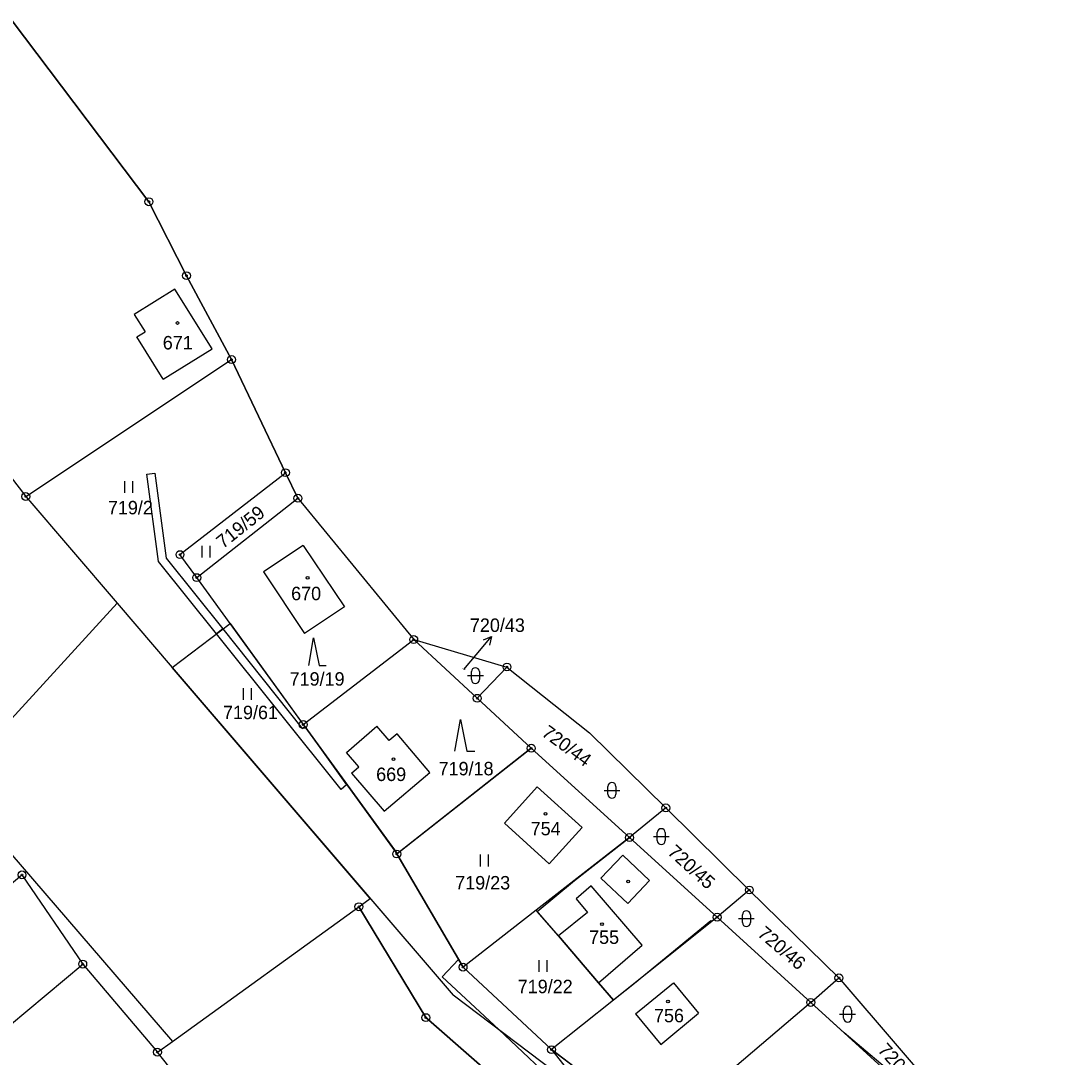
# Model space of a CAD drawing. Extents: x -439246 to -433691, y -1130252 to -1121148.
# Drawn here: x -436645.4 to -436514.5, y -1125802.9 to -1125671.7 of the extents above; entities that cross this region are included whole.
import ezdxf

# ---------------------------------------------------------------- set-up
doc = ezdxf.new("R2010")
doc.units = 0
for name, color, linetype in [('Vrstva 1', 7, 'Continuous'), ('Vrstva 16', 7, 'Continuous'), ('Vrstva 18', 7, 'Continuous'), ('Vrstva 19', 7, 'Continuous'), ('Vrstva 24', 7, 'Continuous'), ('Vrstva 25', 7, 'Continuous'), ('Vrstva 3', 7, 'Continuous'), ('Vrstva 30', 7, 'Continuous'), ('Vrstva 37', 7, 'Continuous'), ('Vrstva 4', 7, 'Continuous'), ('Vrstva 52', 7, 'Continuous')]:
    doc.layers.add(name, color=color, linetype=linetype)

msp = doc.modelspace()

# ---------------------------------------------------------------- linework, layer by layer
at = {"layer": 'Vrstva 1'}
for p, q in [((-436610.32, -1125732.16), (-436595.67, -1125750.04)), ((-436618.91, -1125747.99), (-436609.65, -1125760.8)), ((-436609.65, -1125760.8), (-436595.67, -1125750.04)), ((-436609.65, -1125760.8), (-436597.82, -1125777.17)), ((-436597.82, -1125777.17), (-436580.8, -1125763.79)), ((-436568.37, -1125775.1), (-436580.17, -1125784.28)), ((-436589.43, -1125791.49), (-436597.82, -1125777.17)), ((-436580.17, -1125784.28), (-436589.43, -1125791.49)), ((-436557.28, -1125785.18), (-436570.4, -1125795.66)), ((-436578.24, -1125801.93), (-436589.43, -1125791.49)), ((-436572.29, -1125793.46), (-436570.4, -1125795.66)), ((-436570.4, -1125795.66), (-436578.24, -1125801.93)), ((-436545.44, -1125795.95), (-436564.59, -1125812.25)), ((-436623.12, -1125808.44), (-436628.1, -1125802.25)), ((-436564.59, -1125812.25), (-436578.24, -1125801.93))]:
    msp.add_line(p, q, dxfattribs=at)
for points in [[(-436646.49, -1125671.73), (-436629.17, -1125694.64)], [(-436629.17, -1125694.64), (-436624.42, -1125703.99)], [(-436624.42, -1125703.99), (-436618.72, -1125714.61)], [(-436625.88, -1125705.68), (-436631.02, -1125708.89)], [(-436621.17, -1125713.24), (-436625.88, -1125705.68)], [(-436631.02, -1125708.89), (-436629.64, -1125711.09)], [(-436630.7, -1125711.75), (-436629.64, -1125711.09)], [(-436627.37, -1125717.1), (-436630.7, -1125711.75)], [(-436627.37, -1125717.1), (-436621.17, -1125713.24)], [(-436644.75, -1125731.93), (-436618.72, -1125714.61)], [(-436618.72, -1125714.61), (-436611.9, -1125728.92)], [(-436652.3, -1125722.19), (-436644.75, -1125731.93)], [(-436625.24, -1125739.29), (-436611.9, -1125728.92)], [(-436611.9, -1125728.92), (-436610.32, -1125732.16)], [(-436644.75, -1125731.93), (-436633.18, -1125745.44)], [(-436623.12, -1125742.2), (-436610.32, -1125732.16)], [(-436623.12, -1125742.2), (-436625.24, -1125739.29)], [(-436609.64, -1125738.12), (-436614.67, -1125741.48)], [(-436609.64, -1125738.12), (-436604.44, -1125745.9)], [(-436614.67, -1125741.48), (-436609.47, -1125749.26)], [(-436618.91, -1125747.99), (-436623.12, -1125742.2)], [(-436633.18, -1125745.44), (-436648.84, -1125762.52)], [(-436633.18, -1125745.44), (-436626.22, -1125753.57)], [(-436604.44, -1125745.9), (-436609.47, -1125749.26)], [(-436626.22, -1125753.57), (-436618.91, -1125747.99)], [(-436595.67, -1125750.04), (-436583.87, -1125753.51)], [(-436595.67, -1125750.04), (-436587.63, -1125757.47)], [(-436626.22, -1125753.57), (-436590.69, -1125795.04)], [(-436587.63, -1125757.47), (-436583.87, -1125753.51)], [(-436583.87, -1125753.51), (-436573.42, -1125761.85), (-436563.77, -1125771.34)], [(-436587.63, -1125757.47), (-436580.8, -1125763.79)], [(-436604.17, -1125764.32), (-436600.32, -1125760.99)], [(-436598.77, -1125762.82), (-436600.32, -1125760.99)], [(-436597.78, -1125761.98), (-436598.77, -1125762.82)], [(-436593.63, -1125766.85), (-436597.78, -1125761.98)], [(-436580.8, -1125763.79), (-436568.37, -1125775.1)], [(-436602.61, -1125766.15), (-436604.17, -1125764.32)], [(-436603.53, -1125766.93), (-436602.61, -1125766.15)], [(-436599.42, -1125771.77), (-436593.63, -1125766.85)], [(-436603.53, -1125766.93), (-436599.42, -1125771.77)], [(-436580.03, -1125768.68), (-436584.2, -1125773.27)], [(-436574.37, -1125773.83), (-436580.03, -1125768.68)], [(-436651.23, -1125771.85), (-436626.2, -1125800.88)], [(-436563.77, -1125771.34), (-436568.37, -1125775.1)], [(-436563.77, -1125771.34), (-436553.21, -1125781.73)], [(-436578.54, -1125778.42), (-436584.2, -1125773.27)], [(-436574.37, -1125773.83), (-436578.54, -1125778.42)], [(-436568.37, -1125775.1), (-436557.28, -1125785.18)], [(-436680.2, -1125809.12), (-436645.23, -1125779.81)], [(-436645.23, -1125779.81), (-436637.55, -1125791.1)], [(-436553.21, -1125781.73), (-436557.28, -1125785.18)], [(-436553.21, -1125781.73), (-436541.87, -1125792.85)], [(-436626.2, -1125800.88), (-436602.6, -1125783.85)], [(-436602.6, -1125783.85), (-436594.14, -1125797.88)], [(-436577.37, -1125787.54), (-436580.17, -1125784.28)], [(-436557.28, -1125785.18), (-436545.44, -1125795.95)], [(-436577.37, -1125787.54), (-436572.29, -1125793.46)], [(-436674.68, -1125822.17), (-436637.55, -1125791.1)], [(-436637.55, -1125791.1), (-436628.1, -1125802.25)], [(-436545.44, -1125795.95), (-436541.87, -1125792.85)], [(-436541.87, -1125792.85), (-436519.47, -1125818.94)], [(-436567.6, -1125797.41), (-436562.81, -1125793.47)], [(-436562.81, -1125793.47), (-436559.63, -1125797.33)], [(-436536.26, -1125836.19), (-436590.69, -1125795.04)], [(-436545.44, -1125795.95), (-436533.61, -1125806.71)], [(-436594.14, -1125797.88), (-436557.12, -1125830.28)], [(-436567.6, -1125797.41), (-436564.42, -1125801.27)], [(-436564.42, -1125801.27), (-436559.63, -1125797.33)], [(-436628.1, -1125802.25), (-436626.2, -1125800.88)]]:
    msp.add_lwpolyline(points, dxfattribs=at)
at = {"layer": 'Vrstva 16'}
msp.add_line((-436587.75, -1125751.95), (-436585.83, -1125749.65), dxfattribs=at)
for points in [[(-436586.85, -1125750.09), (-436585.83, -1125749.65), (-436586.09, -1125750.73)], [(-436589.33, -1125753.84), (-436587.75, -1125751.95)]]:
    msp.add_lwpolyline(points, dxfattribs=at)
at = {"layer": 'Vrstva 24'}
for centre, radius in [((-436629.17, -1125694.64), 0.5), ((-436629.17, -1125694.64), 0.1), ((-436624.42, -1125703.99), 0.5), ((-436624.42, -1125703.99), 0.1), ((-436618.72, -1125714.61), 0.5), ((-436618.72, -1125714.61), 0.1), ((-436611.9, -1125728.92), 0.5), ((-436611.9, -1125728.92), 0.1), ((-436644.75, -1125731.93), 0.5), ((-436644.75, -1125731.93), 0.1), ((-436610.32, -1125732.16), 0.5), ((-436610.32, -1125732.16), 0.1), ((-436625.24, -1125739.29), 0.5), ((-436625.24, -1125739.29), 0.1), ((-436623.12, -1125742.2), 0.5), ((-436623.12, -1125742.2), 0.1), ((-436595.67, -1125750.04), 0.5), ((-436595.67, -1125750.04), 0.1), ((-436583.87, -1125753.51), 0.5), ((-436583.87, -1125753.51), 0.1), ((-436587.63, -1125757.47), 0.5), ((-436587.63, -1125757.47), 0.1), ((-436609.65, -1125760.8), 0.5), ((-436609.65, -1125760.8), 0.1), ((-436580.8, -1125763.79), 0.5), ((-436580.8, -1125763.79), 0.1), ((-436563.77, -1125771.34), 0.5), ((-436563.77, -1125771.34), 0.1), ((-436568.37, -1125775.1), 0.5), ((-436568.37, -1125775.1), 0.1), ((-436597.82, -1125777.17), 0.5), ((-436597.82, -1125777.17), 0.1), ((-436645.23, -1125779.81), 0.5), ((-436645.23, -1125779.81), 0.1), ((-436553.21, -1125781.73), 0.5), ((-436553.21, -1125781.73), 0.1), ((-436602.6, -1125783.85), 0.5), ((-436602.6, -1125783.85), 0.1), ((-436557.28, -1125785.18), 0.5), ((-436557.28, -1125785.18), 0.1), ((-436637.55, -1125791.1), 0.5), ((-436637.55, -1125791.1), 0.1), ((-436589.43, -1125791.49), 0.5), ((-436589.43, -1125791.49), 0.1), ((-436541.87, -1125792.85), 0.5), ((-436541.87, -1125792.85), 0.1), ((-436545.44, -1125795.95), 0.5), ((-436545.44, -1125795.95), 0.1), ((-436594.14, -1125797.88), 0.5), ((-436594.14, -1125797.88), 0.1), ((-436628.1, -1125802.25), 0.5), ((-436628.1, -1125802.25), 0.1), ((-436578.24, -1125801.93), 0.5), ((-436578.24, -1125801.93), 0.1)]:
    msp.add_circle(centre, radius, dxfattribs=at)
at = {"layer": 'Vrstva 25'}
for p, q in [((-436632.21, -1125731.49), (-436632.21, -1125729.99)), ((-436631.21, -1125731.49), (-436631.21, -1125729.99)), ((-436622.44, -1125739.66), (-436622.44, -1125738.16)), ((-436621.44, -1125739.66), (-436621.44, -1125738.16)), ((-436588.86, -1125754.6), (-436586.86, -1125754.6)), ((-436588.36, -1125755.1), (-436588.36, -1125754.1)), ((-436587.36, -1125754.1), (-436587.36, -1125755.1)), ((-436617.19, -1125757.67), (-436617.19, -1125756.17)), ((-436616.19, -1125757.67), (-436616.19, -1125756.17)), ((-436571.59, -1125769.12), (-436569.59, -1125769.12)), ((-436571.09, -1125769.62), (-436571.09, -1125768.62)), ((-436570.09, -1125768.62), (-436570.09, -1125769.62)), ((-436564.85, -1125775.47), (-436564.85, -1125774.47)), ((-436563.85, -1125774.47), (-436563.85, -1125775.47)), ((-436565.35, -1125774.97), (-436563.35, -1125774.97)), ((-436587.21, -1125778.74), (-436587.21, -1125777.24)), ((-436586.21, -1125778.74), (-436586.21, -1125777.24)), ((-436554.08, -1125785.85), (-436554.08, -1125784.85)), ((-436553.08, -1125784.85), (-436553.08, -1125785.85)), ((-436554.58, -1125785.35), (-436552.58, -1125785.35)), ((-436579.78, -1125792.09), (-436579.78, -1125790.59)), ((-436578.78, -1125792.09), (-436578.78, -1125790.59)), ((-436541.28, -1125797.94), (-436541.28, -1125796.94)), ((-436540.28, -1125796.94), (-436540.28, -1125797.94)), ((-436541.78, -1125797.44), (-436539.78, -1125797.44))]:
    msp.add_line(p, q, dxfattribs=at)
for points in [[(-436608.95, -1125753.33), (-436608.33, -1125749.81), (-436607.63, -1125753.33), (-436606.75, -1125753.33)], [(-436590.45, -1125764.14), (-436589.75, -1125760.14), (-436588.95, -1125764.14), (-436587.95, -1125764.14)]]:
    msp.add_lwpolyline(points, dxfattribs=at)
for centre in [(-436625.55, -1125709.98), (-436609.09, -1125742.23), (-436598.23, -1125765.16), (-436579.01, -1125772.08), (-436568.53, -1125780.64), (-436571.85, -1125786.06), (-436563.5, -1125795.85)]:
    msp.add_circle(centre, 0.175, dxfattribs=at)
for centre, start, end in [((-436587.86, -1125754.1), 0, 180), ((-436587.86, -1125755.1), 180, 0), ((-436570.59, -1125768.62), 0, 180), ((-436570.59, -1125769.62), 180, 0), ((-436564.35, -1125774.47), 0, 180), ((-436564.35, -1125775.47), 180, 0), ((-436553.58, -1125784.85), 0, 180), ((-436553.58, -1125785.85), 180, 0), ((-436540.78, -1125796.94), 0, 180), ((-436540.78, -1125797.94), 180, 0)]:
    msp.add_arc(centre, 0.5, start, end, dxfattribs=at)
at = {"layer": 'Vrstva 3'}
for points in [[(-436625.88, -1125705.68), (-436631.02, -1125708.89)], [(-436621.17, -1125713.24), (-436625.88, -1125705.68)], [(-436631.02, -1125708.89), (-436629.64, -1125711.09)], [(-436630.7, -1125711.75), (-436629.64, -1125711.09)], [(-436627.37, -1125717.1), (-436630.7, -1125711.75)], [(-436627.37, -1125717.1), (-436621.17, -1125713.24)], [(-436609.64, -1125738.12), (-436614.67, -1125741.48)], [(-436609.64, -1125738.12), (-436604.44, -1125745.9)], [(-436614.67, -1125741.48), (-436609.47, -1125749.26)], [(-436604.44, -1125745.9), (-436609.47, -1125749.26)], [(-436604.17, -1125764.32), (-436600.32, -1125760.99)], [(-436598.77, -1125762.82), (-436600.32, -1125760.99)], [(-436597.78, -1125761.98), (-436598.77, -1125762.82)], [(-436593.63, -1125766.85), (-436597.78, -1125761.98)], [(-436602.61, -1125766.15), (-436604.17, -1125764.32)], [(-436603.53, -1125766.93), (-436602.61, -1125766.15)], [(-436599.42, -1125771.77), (-436593.63, -1125766.85)], [(-436603.53, -1125766.93), (-436599.42, -1125771.77)], [(-436580.03, -1125768.68), (-436584.2, -1125773.27)], [(-436574.37, -1125773.83), (-436580.03, -1125768.68)], [(-436578.54, -1125778.42), (-436584.2, -1125773.27)], [(-436574.37, -1125773.83), (-436578.54, -1125778.42)], [(-436573.2, -1125781.2), (-436575.13, -1125782.86)], [(-436566.75, -1125788.71), (-436573.2, -1125781.2)], [(-436575.13, -1125782.86), (-436573.67, -1125784.56)], [(-436573.67, -1125784.56), (-436577.37, -1125787.54)], [(-436577.37, -1125787.54), (-436572.29, -1125793.46)], [(-436572.29, -1125793.46), (-436566.75, -1125788.71)], [(-436567.6, -1125797.41), (-436562.81, -1125793.47)], [(-436562.81, -1125793.47), (-436559.63, -1125797.33)], [(-436567.6, -1125797.41), (-436564.42, -1125801.27)], [(-436564.42, -1125801.27), (-436559.63, -1125797.33)]]:
    msp.add_lwpolyline(points, dxfattribs=at)
at = {"layer": 'Vrstva 30'}
for points in [[(-436627.95, -1125740.14), (-436629.43, -1125729.09), (-436628.44, -1125728.97), (-436627, -1125739.72), (-436619.82, -1125748.69), (-436620.62, -1125749.3), (-436627.95, -1125740.14)], [(-436626.22, -1125753.57), (-436618.91, -1125747.99)], [(-436618.91, -1125747.99), (-436609.65, -1125760.8), (-436597.82, -1125777.17), (-436589.43, -1125791.49), (-436578.24, -1125801.93), (-436564.59, -1125812.25), (-436549.17, -1125821.67), (-436534.82, -1125833.88), (-436532.33, -1125842.24), (-436514.5, -1125858.85)], [(-436604.86, -1125769.01), (-436620.62, -1125749.3), (-436619.82, -1125748.69), (-436609.77, -1125761.28), (-436609.46, -1125761.06), (-436604.16, -1125768.4), (-436604.86, -1125769.01)], [(-436557.12, -1125830.28), (-436594.14, -1125797.88), (-436602.6, -1125783.85), (-436601.17, -1125782.81), (-436626.22, -1125753.57)], [(-436537.28, -1125841.47), (-436561.59, -1125821.17), (-436576.5, -1125807.32), (-436584.92, -1125799.4), (-436592.05, -1125792.7), (-436590, -1125790.52), (-436589.43, -1125791.49), (-436578.24, -1125801.93), (-436575.13, -1125805.86), (-436560.26, -1125819.67), (-436535.8, -1125840.1), (-436518.72, -1125863.88), (-436520.18, -1125865.63), (-436530.54, -1125849.87), (-436537.28, -1125841.47)]]:
    msp.add_lwpolyline(points, dxfattribs=at)
at = {"layer": 'Vrstva 37'}
for centre in [(-436625.55, -1125709.98), (-436609.09, -1125742.23), (-436598.23, -1125765.16), (-436579.01, -1125772.08), (-436571.85, -1125786.06), (-436563.5, -1125795.85)]:
    msp.add_circle(centre, 0.175, dxfattribs=at)
at = {"layer": 'Vrstva 4'}
for points in [[(-436569.23, -1125777.32), (-436571.98, -1125780.23)], [(-436569.23, -1125777.32), (-436565.85, -1125780.52)], [(-436573.2, -1125781.2), (-436575.13, -1125782.86)], [(-436566.75, -1125788.71), (-436573.2, -1125781.2)], [(-436571.98, -1125780.23), (-436568.6, -1125783.42)], [(-436565.85, -1125780.52), (-436568.6, -1125783.42)], [(-436575.13, -1125782.86), (-436573.67, -1125784.56)], [(-436573.67, -1125784.56), (-436577.37, -1125787.54)], [(-436572.29, -1125793.46), (-436566.75, -1125788.71)]]:
    msp.add_lwpolyline(points, dxfattribs=at)
at = {"layer": 'Vrstva 52'}
msp.add_lwpolyline([(-436533.84, -1125806.04), (-436541.19, -1125799.82), (-436545.44, -1125795.95), (-436557.28, -1125785.18), (-436557.96, -1125785.72), (-436558.08, -1125785.62), (-436567.75, -1125793.54), (-436570.38, -1125795.67), (-436572.29, -1125793.46), (-436577.37, -1125787.54), (-436580.03, -1125784.45), (-436575.34, -1125780.52), (-436568.37, -1125775.1), (-436580.8, -1125763.79), (-436597.72, -1125777.09), (-436609.42, -1125761.03), (-436609.61, -1125760.77), (-436618.91, -1125747.99), (-436623.12, -1125742.2), (-436610.32, -1125732.16), (-436611.9, -1125728.92), (-436618.72, -1125714.61), (-436624.42, -1125703.99), (-436629.17, -1125694.64), (-436646.49, -1125671.73)], dxfattribs=at)

# ---------------------------------------------------------------- texts
at = {"layer": 'Vrstva 16'}
msp.add_text('720/43', height=1.7, dxfattribs=at).set_placement((-436588.56, -1125749.07))
at = {"layer": 'Vrstva 18'}
for s, height, p in [('719/2', 1.7, (-436634.36, -1125734.19)), ('720/43', 0.1, (-436589.56, -1125753.84)), ('719/19', 1.7, (-436611.37, -1125755.87)), ('719/61', 1.7, (-436619.8, -1125760.11)), ('719/18', 1.7, (-436592.52, -1125767.22)), ('719/23', 1.7, (-436590.42, -1125781.66)), ('719/22', 1.7, (-436582.51, -1125794.79))]:
    msp.add_text(s, height=height, dxfattribs=at).set_placement(p)
for s, rotation, p in [('719/59', 38.4234, (-436619.79, -1125738.61)), ('720/44', 323.8322, (-436579.61, -1125762.12)), ('720/45', 318.0027, (-436563.67, -1125777.1)), ('720/46', 319.5638, (-436552.29, -1125787.45)), ('720/47', 312.1743, (-436537.06, -1125802.06))]:
    msp.add_text(s, height=1.7, rotation=rotation, dxfattribs=at).set_placement(p)
at = {"layer": 'Vrstva 19'}
for s, p in [('671', (-436627.42, -1125713.32)), ('670', (-436611.18, -1125745.06)), ('669', (-436600.42, -1125767.94)), ('754', (-436580.87, -1125774.81)), ('755', (-436573.48, -1125788.55)), ('756', (-436565.27, -1125798.47))]:
    msp.add_text(s, height=1.7, dxfattribs=at).set_placement(p)

doc.saveas('drawing.dxf')
